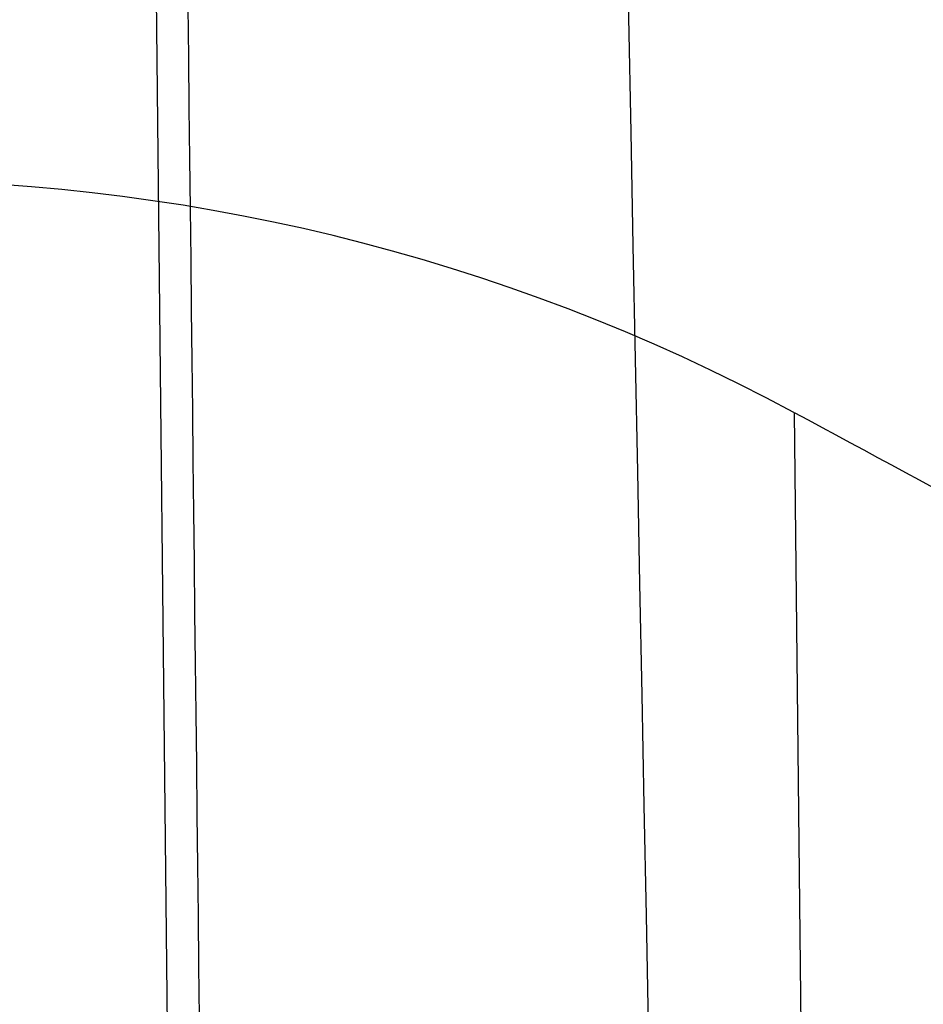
# Model space of a CAD drawing. Header units: millimetres. Extents: x -445 to 449, y -417 to 415.
# Tile 921 of 1056: x -0.071 to 0.887, y -248.629 to -247.584. Entities that reach past the tile are written whole.
import ezdxf

# ---------------------------------------------------------------- set-up
doc = ezdxf.new("R2010")
doc.units = ezdxf.units.MM
doc.header["$MEASUREMENT"] = 0
doc.layers.add('Default', color=7, linetype='Continuous', true_color=0x000000)

msp = doc.modelspace()

# ---------------------------------------------------------------- linework, layer by layer
at = {"layer": 'Default', "color": 9, "true_color": 0xbfbfbf}
for p, q in [((0.2029, -259.7355, -719.8131), (-1.7825, -72.4279, -64.3647)), ((0.7504, -248.001, -748.1257), (0.8377, -256.2441, -776.9708))]:
    msp.add_line(p, q, dxfattribs=at)
at = {"layer": 'Default', "color": 9, "true_color": 0xbfbfbf, "extrusion": (-0.002912, 0.27477, 0.961506)}
msp.add_arc((2.877, 34.6076, -787.4724), 2, 240.0397, 300.0397, dxfattribs=at)
at = {"layer": 'Default', "color": 9, "true_color": 0xbfbfbf, "extrusion": (0.014337, 0.961422, -0.274702)}
msp.add_arc((-82.5342, -800.7812, -50.9828), 80, 10.889402, 158.784613, dxfattribs=at)
at = {"layer": 'Default', "color": 9, "true_color": 0xbfbfbf}
for points in [[(-86.3984, -259.9534, -916.3864), (-42.424, -234.8891, -923.4158), (1.5505, -209.8248, -930.4453)], [(89.3645, -259.8173, -915.8954), (44.8338, -235.7502, -922.908), (0.3032, -211.683, -929.9205)], [(1.5914, -212.3717, -944.0283), (-42.9462, -237.757, -936.9089), (-87.4839, -263.1423, -929.7895)], [(0.329, -214.2048, -943.5083), (45.4299, -238.5802, -936.406), (90.5309, -262.9555, -929.3036)], [(-0.2509, -215.7546, -945.1448), (0.3662, -270.6027, -949.6874), (0.9833, -325.4507, -954.23)], [(0.1841, -325.4597, -954.2298), (-0.433, -270.6117, -949.6872), (-1.0501, -215.7636, -945.1446)], [(-0.6179, -218.5753, -940.3393), (-0.0176, -271.9281, -944.7581), (0.5827, -325.2808, -949.1769)], [(86.6768, -265.7548, -926.5924), (43.0295, -242.165, -933.4659), (-0.6179, -218.5753, -940.3393)], [(0.7504, -248.001, -748.1257), (8.297, -252.0797, -746.9372), (15.8437, -256.1584, -745.7488)]]:
    msp.add_open_spline(points, degree=2, dxfattribs=at)
msp.add_open_spline([(-0.0643, -211.9207, -928.4027), (0.0688, -219.6724, -918.9306), (0.3098, -233.4523, -898.9459), (0.6161, -250.0266, -863.1219), (0.8192, -259.429, -821.7975), (0.8479, -258.5781, -791.6711), (0.8323, -256.2411, -776.9716)], degree=3, knots=[-189.353565, -189.353565, -189.353565, -189.353565, -153.964953, -118.576332, -71.391504, -24.206688, -24.206688, -24.206688, -24.206688], dxfattribs=at)

doc.saveas('drawing.dxf')
